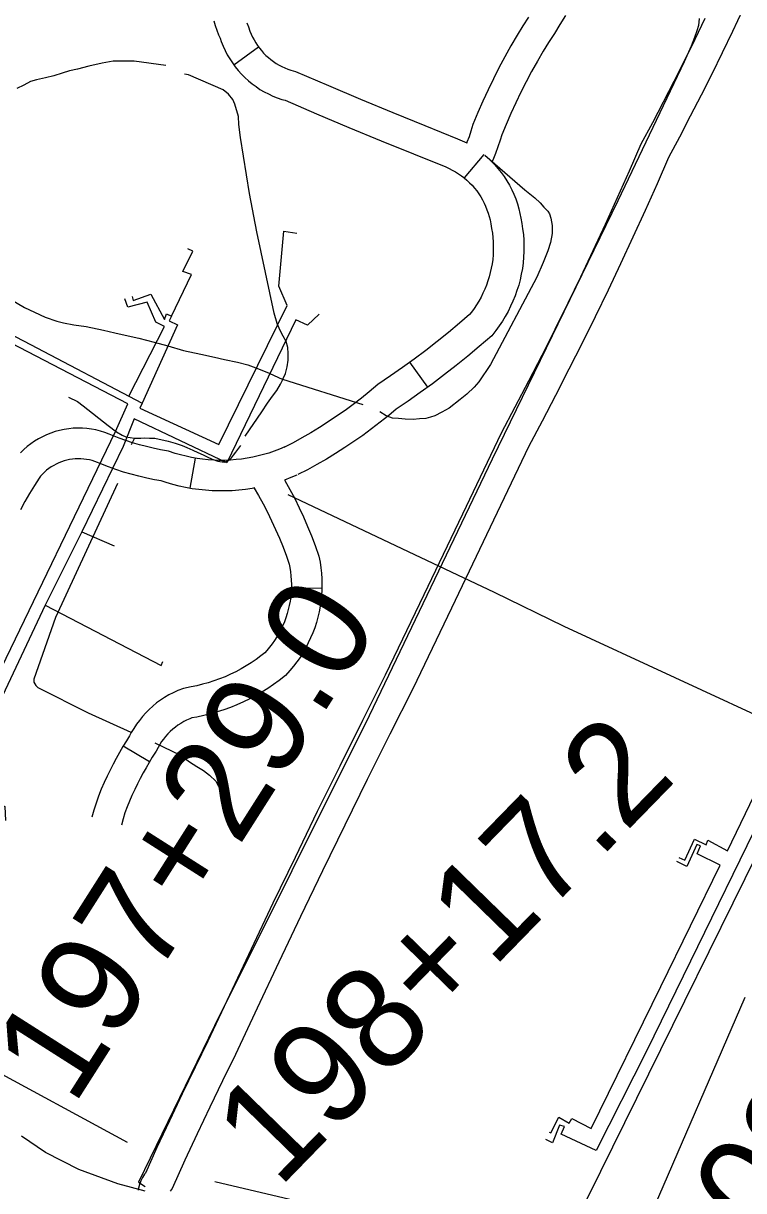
# Model space of a CAD drawing. Extents: x 3704301 to 3742427, y 506229 to 532009.
# Drawn here: x 3715113 to 3715819, y 522452 to 523596 of the extents above; entities that cross this region are included whole.
import ezdxf

# ---------------------------------------------------------------- set-up
doc = ezdxf.new("R2010")
doc.units = 0
for name, color, linetype in [('V-ROAD-CNTR', 7, 'Continuous'), ('V-SITE-OTLN', 7, 'Continuous'), ('V-SURV-IDEN', 7, 'Continuous'), ('V-TOPO-SHOR', 7, 'Continuous'), ('V-UTIL-LINE', 7, 'Continuous')]:
    doc.layers.add(name, color=color, linetype=linetype)

msp = doc.modelspace()

# ---------------------------------------------------------------- linework, layer by layer
at = {"layer": 'V-ROAD-CNTR'}
for p, q in [((3715343.5, 523572.9), (3715319.3, 523555.3)), ((3715564.4, 523467.7), (3715544.9, 523444.9)), ((3715509.3, 523239.7), (3715491.7, 523264)), ((3715276.2, 523140.5), (3715281.5, 523170.1)), ((3715405.6, 523042.2), (3715375.6, 523042.7)), ((3715236.3, 522872.3), (3715210.7, 522887.9))]:
    msp.add_line(p, q, dxfattribs=at)
for points in [[(3715817.9, 523609.2), (3715808.1, 523588.2), (3715798.1, 523567.3), (3715787.8, 523546.5), (3715777.4, 523525.8), (3715766.8, 523505.2), (3715756.1, 523484.6), (3715745.4, 523464.8), (3715734.2, 523439), (3715722.5, 523412.8), (3715710.5, 523386.6), (3715698.4, 523360.5), (3715686.1, 523334.6), (3715673.5, 523308.7), (3715660.8, 523282.9), (3715647.8, 523257.2), (3715634.7, 523231.6), (3715621.4, 523206.2), (3715608, 523181.2), (3715570.4, 523102.3), (3715532.6, 523023.2), (3715494.6, 522944.1), (3715472.2, 522899.5), (3715450, 522855), (3715428, 522810.4), (3715406.2, 522765.7), (3715384.6, 522720.9), (3715363.2, 522676), (3715342, 522631), (3715320.9, 522585.7), (3715308, 522559.8), (3715295.5, 522533.9), (3715283.2, 522507.9), (3715271.1, 522481.9), (3715258.6, 522454.1), (3715256.6, 522451.5)], [(3715781, 523601.1), (3715771.1, 523580.4), (3715761, 523559.9), (3715750.7, 523539.4), (3715740.2, 523519), (3715729.6, 523498.7), (3715718.4, 523477.9), (3715706.7, 523451.2), (3715695.1, 523425.1), (3715683.3, 523399.2), (3715671.2, 523373.3), (3715659, 523347.5), (3715646.6, 523321.9), (3715633.9, 523296.3), (3715621.1, 523270.8), (3715608.1, 523245.5), (3715594.8, 523220.2), (3715581.2, 523194.7), (3715543.4, 523115.3), (3715505.6, 523036.2), (3715467.7, 522957.3), (3715445.4, 522912.9), (3715423.1, 522868.3), (3715401, 522823.6), (3715379.2, 522778.8), (3715357.5, 522733.9), (3715336.1, 522688.8), (3715314.8, 522643.7), (3715293.8, 522598.7), (3715281.1, 522573), (3715268.4, 522546.9), (3715256, 522520.7), (3715243.8, 522494.3), (3715232.6, 522469.4), (3715231.7, 522468.3), (3715229.7, 522465), (3715228.1, 522461.7), (3715226.8, 522458.1), (3715225.8, 522454.5), (3715225.5, 522452.7)], [(3715299.7, 523598.8), (3715300.9, 523594.1), (3715302.4, 523589.5), (3715304.2, 523585), (3715305.7, 523581.8), (3715306.8, 523578.4), (3715308.6, 523574), (3715310.5, 523569.7), (3715312.7, 523565.5), (3715315.1, 523561.4), (3715317.7, 523557.5), (3715320.5, 523553.6), (3715323.4, 523550), (3715326.6, 523546.5), (3715329.9, 523543.1), (3715333.4, 523539.9), (3715337.1, 523537), (3715340.9, 523534.2), (3715344.8, 523531.5), (3715348.9, 523529.1), (3715353.1, 523527), (3715357.4, 523525), (3715361.8, 523523.2), (3715366.2, 523521.7), (3715369.5, 523520.8), (3715400.2, 523507.7), (3715431.8, 523494.3), (3715463.5, 523481.2), (3715495.3, 523468.2), (3715526.9, 523455.5), (3715530.2, 523454.1), (3715533.4, 523452.5), (3715536.5, 523450.8), (3715539.4, 523448.9), (3715542.3, 523446.9), (3715544.7, 523445), (3715545.1, 523444.7), (3715547.8, 523442.4), (3715550.4, 523440), (3715552.8, 523437.5), (3715555.1, 523434.8), (3715557.3, 523432.1), (3715559.4, 523429.2), (3715561.3, 523426.3), (3715563, 523423.2), (3715564.7, 523420.1), (3715566.1, 523416.9), (3715567.4, 523413.6), (3715568.6, 523410.3), (3715569.6, 523406.9), (3715570.4, 523403.5), (3715571.1, 523399.6), (3715572, 523395), (3715572.7, 523390.7), (3715573.2, 523386.4), (3715573.5, 523382.1), (3715573.6, 523377.8), (3715573.6, 523373.5), (3715573.4, 523369.2), (3715573, 523364.9), (3715572.4, 523360.6), (3715571.6, 523356.3), (3715570.7, 523352.1), (3715569.6, 523347.9), (3715568.3, 523343.8), (3715566.9, 523339.7), (3715565.3, 523335.7), (3715563.5, 523331.8), (3715561.6, 523327.9), (3715559.5, 523324.1), (3715557.2, 523320.4), (3715554.9, 523316.8), (3715552.3, 523313.3), (3715550.3, 523310.8), (3715540.5, 523302.4), (3715529.6, 523293.3), (3715518.6, 523284.4), (3715507.4, 523275.7), (3715496, 523267.1), (3715484.5, 523258.8), (3715472.9, 523250.6), (3715460.4, 523242.1), (3715452, 523235.1), (3715444.2, 523228.8), (3715436.3, 523222.8), (3715428.2, 523216.8), (3715420, 523211.1), (3715411.7, 523205.6), (3715403.2, 523200.2), (3715394.7, 523195), (3715386, 523190), (3715377.2, 523185.2), (3715368.1, 523180.6)], [(3715331.8, 523596.8), (3715333.6, 523592.8), (3715335, 523588.7), (3715336.2, 523585.7), (3715337.5, 523582.8), (3715339, 523580), (3715340.6, 523577.2), (3715342.3, 523574.5), (3715344.2, 523572), (3715346.2, 523569.5), (3715348.4, 523567.1), (3715350.6, 523564.8), (3715353, 523562.7), (3715355.5, 523560.7), (3715358.1, 523558.8), (3715360.7, 523557), (3715363.5, 523555.4), (3715366.3, 523553.9), (3715369.2, 523552.5), (3715372.2, 523551.4), (3715375.2, 523550.3), (3715379.6, 523549.1), (3715411.9, 523535.3), (3715443.4, 523522), (3715475, 523508.9), (3715506.6, 523496), (3715538.6, 523483.2), (3715543, 523481.2), (3715547.5, 523479), (3715547.8, 523478.8)], [(3715608.1, 523602.3), (3715602.6, 523593.7), (3715596.9, 523584.8), (3715590.7, 523574.1), (3715584.8, 523563.5), (3715579.2, 523552.8), (3715573.7, 523542), (3715568.5, 523531.1), (3715563.4, 523520.1), (3715558.6, 523509), (3715553.7, 523497.2), (3715551.7, 523490.6), (3715549.9, 523485.1), (3715547.8, 523479.7), (3715547.5, 523479)], [(3715644.4, 523604), (3715639, 523595.2), (3715633.5, 523586.3), (3715627.9, 523577.5), (3715622.5, 523569.1), (3715616.8, 523559.3), (3715611.2, 523549.2), (3715605.8, 523539), (3715600.6, 523528.7), (3715595.6, 523518.3), (3715590.8, 523507.8), (3715586.2, 523497.2), (3715582, 523487.1), (3715580.3, 523481.6), (3715578.1, 523475.1), (3715575.7, 523468.6), (3715573.1, 523462.3), (3715572.3, 523460.5)], [(3715571.5, 523461.3), (3715574.9, 523457.8), (3715578.2, 523454.1), (3715581.3, 523450.2), (3715584.2, 523446.1), (3715586.9, 523441.9), (3715589.4, 523437.6), (3715591.7, 523433.2), (3715593.7, 523428.7), (3715595.6, 523424.1), (3715597.2, 523419.4), (3715598.6, 523414.6), (3715599.7, 523409.8), (3715600.6, 523405.3), (3715601.6, 523400.2), (3715602.4, 523394.7), (3715603.1, 523389.2), (3715603.5, 523383.7), (3715603.7, 523378.1), (3715603.6, 523372.5), (3715603.3, 523367), (3715602.8, 523361.5), (3715602.1, 523355.9), (3715601.1, 523350.5), (3715599.9, 523345), (3715598.5, 523339.7), (3715596.8, 523334.4), (3715595, 523329.1), (3715592.9, 523324), (3715590.6, 523318.9), (3715588.1, 523313.9), (3715585.4, 523309), (3715582.6, 523304.3), (3715579.5, 523299.7), (3715576.2, 523295.2), (3715572.1, 523289.9), (3715559.9, 523279.5), (3715548.6, 523270.1), (3715537.2, 523260.9), (3715525.6, 523251.9), (3715513.9, 523243), (3715502, 523234.4), (3715490, 523225.9), (3715478.5, 523218.2), (3715471.1, 523211.9), (3715462.8, 523205.2), (3715454.3, 523198.7), (3715445.7, 523192.4), (3715436.9, 523186.3), (3715428, 523180.4), (3715419, 523174.7), (3715409.9, 523169.2), (3715400.6, 523163.8), (3715391.3, 523158.7), (3715381.9, 523153.9)], [(3715369.2, 523181.1), (3715363.9, 523178.8), (3715358.8, 523176.9), (3715353.6, 523175.1), (3715348.3, 523173.6), (3715343, 523172.2), (3715343.1, 523172.2), (3715337.7, 523171), (3715332.3, 523170), (3715326.8, 523169.2), (3715321.4, 523168.6), (3715315.9, 523168.1), (3715310.4, 523167.9), (3715304.9, 523167.9), (3715299.5, 523168.1), (3715294, 523168.4), (3715288.5, 523169), (3715283.1, 523169.8), (3715277.7, 523170.7), (3715272.3, 523171.9), (3715267, 523173.2), (3715261.7, 523174.7), (3715255.2, 523176.9), (3715247.1, 523178.3), (3715240.2, 523179.8), (3715233.4, 523181.4), (3715226.6, 523183.2), (3715219.9, 523185.2), (3715213.2, 523187.4), (3715206.6, 523189.7), (3715200.2, 523192.2), (3715196.8, 523193.7), (3715192.6, 523195.3), (3715188.3, 523196.6), (3715183.9, 523197.7), (3715179.5, 523198.5), (3715175.1, 523199.1), (3715170.6, 523199.4), (3715166.1, 523199.5), (3715161.6, 523199.3), (3715157.2, 523198.9), (3715152.7, 523198.2), (3715148.3, 523197.3), (3715144, 523196.1), (3715139.8, 523194.7), (3715135.6, 523193), (3715131.5, 523191.1), (3715127.6, 523189), (3715123.7, 523186.7), (3715120, 523184.1), (3715116.5, 523181.4), (3715113.1, 523178.4), (3715109.9, 523175.3)], [(3715339.9, 523140.9), (3715337.2, 523140.4), (3715330.7, 523139.4), (3715324.2, 523138.7), (3715317.6, 523138.2), (3715311.1, 523137.9), (3715304.5, 523137.9), (3715298, 523138.1), (3715291.4, 523138.6), (3715284.9, 523139.2), (3715278.4, 523140.1), (3715271.9, 523141.3), (3715265.5, 523142.7), (3715259.2, 523144.3), (3715252.8, 523146.1), (3715247.9, 523147.7), (3715241.4, 523148.9), (3715233.7, 523150.5), (3715226.1, 523152.3), (3715218.5, 523154.3), (3715211, 523156.5), (3715203.5, 523159), (3715196.1, 523161.6), (3715188.7, 523164.5), (3715185.5, 523165.9), (3715182.9, 523166.9), (3715180.2, 523167.7), (3715177.5, 523168.4), (3715174.8, 523168.9), (3715172, 523169.2), (3715169.2, 523169.4), (3715166.5, 523169.5), (3715163.7, 523169.4), (3715160.9, 523169.1), (3715158.1, 523168.7), (3715155.4, 523168.1), (3715152.7, 523167.4), (3715150.1, 523166.5), (3715147.5, 523165.5), (3715145, 523164.3), (3715142.5, 523163), (3715140.1, 523161.5), (3715137.8, 523159.9), (3715135.6, 523158.2), (3715133.5, 523156.4), (3715131.5, 523154.4), (3715129.7, 523152.4), (3715128.2, 523150.5), (3715123.6, 523143.4), (3715118.9, 523135.5), (3715114.3, 523127.6), (3715109.9, 523119.5)], [(3715369.1, 523148.7), (3715369.3, 523148.3), (3715374.2, 523139.5), (3715378.9, 523130.6), (3715383.3, 523121.5), (3715387.5, 523112.4), (3715391.5, 523103.2), (3715395.3, 523093.8), (3715398.9, 523084.4), (3715402.5, 523074.1), (3715403.7, 523068), (3715404.5, 523062.7), (3715405.1, 523057.3), (3715405.5, 523051.9), (3715405.6, 523046.4), (3715405.5, 523041), (3715405.2, 523035.6), (3715404.7, 523030.2), (3715403.9, 523024.9), (3715402.9, 523019.5), (3715401.7, 523014.3), (3715400.2, 523009), (3715398.5, 523003.9), (3715396.6, 522998.8), (3715394.5, 522993.8), (3715392.2, 522988.9), (3715389.7, 522984.1), (3715387, 522979.4), (3715384.1, 522974.8), (3715381, 522970.4), (3715377.7, 522966.1), (3715374.2, 522961.9), (3715369.9, 522957.2), (3715363.7, 522952.3), (3715358.2, 522948.3), (3715352.5, 522944.4), (3715346.7, 522940.8), (3715340.7, 522937.3), (3715334.7, 522934.1), (3715328.5, 522931.1), (3715322.2, 522928.3), (3715315.9, 522925.7), (3715309.4, 522923.4), (3715302.9, 522921.3), (3715296.3, 522919.4), (3715289.6, 522917.7), (3715282.9, 522916.3), (3715277.9, 522915.4), (3715275.9, 522914.6), (3715272.9, 522913.3), (3715270, 522911.8), (3715267.2, 522910.1), (3715264.4, 522908.3), (3715261.8, 522906.4), (3715259.3, 522904.3), (3715256.8, 522902.1), (3715254.5, 522899.8), (3715252.3, 522897.3), (3715250.3, 522894.8), (3715248.3, 522892.2), (3715246.5, 522889.4), (3715244.9, 522886.6), (3715242.9, 522882.8), (3715239.2, 522877), (3715236.1, 522871.9), (3715233.1, 522866.7), (3715230.2, 522861.5), (3715227.4, 522856.2), (3715224.7, 522850.8), (3715222, 522845.3), (3715219.2, 522839.5), (3715216.7, 522833.9), (3715214.5, 522828.2), (3715212.4, 522822.5), (3715210.6, 522816.6), (3715208.9, 522810.4)], [(3715380.8, 523153.4), (3715375, 523151), (3715368.9, 523148.6), (3715368.8, 523148.6)], [(3715339, 523140.7), (3715343.3, 523133.5), (3715347.8, 523125.3), (3715352.1, 523117), (3715356.2, 523108.6), (3715360.1, 523100.1), (3715363.9, 523091.6), (3715367.4, 523082.9), (3715370.7, 523074.1), (3715373.5, 523066.2), (3715374.2, 523062.8), (3715374.8, 523058.7), (3715375.2, 523054.6), (3715375.5, 523050.5), (3715375.6, 523046.3), (3715375.6, 523042.2), (3715375.3, 523038), (3715374.9, 523033.9), (3715374.3, 523029.8), (3715373.5, 523025.7), (3715372.6, 523021.7), (3715371.5, 523017.7), (3715370.2, 523013.7), (3715368.7, 523009.8), (3715367.1, 523006), (3715365.4, 523002.3), (3715363.4, 522998.6), (3715361.4, 522995), (3715359.1, 522991.5), (3715356.7, 522988.1), (3715354.2, 522984.8), (3715351.6, 522981.6), (3715349.4, 522979.2), (3715345.6, 522976.3), (3715340.9, 522972.8), (3715336.1, 522969.6), (3715331.2, 522966.5), (3715326.2, 522963.6), (3715321, 522960.8), (3715315.8, 522958.3), (3715310.5, 522955.9), (3715305.1, 522953.7), (3715299.6, 522951.8), (3715294.1, 522950), (3715288.5, 522948.4), (3715282.9, 522947), (3715277.2, 522945.8), (3715269.7, 522944.4), (3715264.1, 522942.2), (3715259.7, 522940.2), (3715255.5, 522938), (3715251.3, 522935.6), (3715247.3, 522932.9), (3715243.4, 522930.1), (3715239.7, 522927.1), (3715236.1, 522923.8), (3715232.7, 522920.4), (3715229.5, 522916.9), (3715226.5, 522913.1), (3715223.7, 522909.3), (3715221, 522905.2), (3715218.6, 522901.1), (3715216.9, 522897.8), (3715213.8, 522892.9), (3715210.3, 522887.3), (3715207, 522881.6), (3715203.8, 522875.8), (3715200.7, 522870), (3715197.8, 522864.1), (3715195, 522858.4), (3715192, 522852.1), (3715189, 522845.5), (3715186.4, 522838.8), (3715184, 522831.9), (3715181.8, 522825), (3715180, 522818.3)]]:
    msp.add_lwpolyline(points, dxfattribs=at)
msp.add_arc((3823298.2, 700746.6), 206961.4, 238.554724, 238.931243, dxfattribs=at)
at = {"layer": 'V-SITE-OTLN'}
for p, q in [((3715820.3, 522641.5), (3715694.8, 522352.1)), ((3715134.4, 522489.5), (3715110.9, 522505.5)), ((3715167.1, 522472.8), (3715134.4, 522489.5)), ((3715205.5, 522458.9), (3715167.1, 522472.8)), ((3715232.3, 522451.6), (3715205.5, 522458.9))]:
    msp.add_line(p, q, dxfattribs=at)
at = {"layer": 'V-TOPO-SHOR'}
for p, q in [((3715445.9, 523222.2), (3715367.2, 523247.2)), ((3715221.9, 523189.6), (3715218.6, 523183.2))]:
    msp.add_line(p, q, dxfattribs=at)
for points in [[(3715775.6, 523600.9), (3715774.7, 523594), (3715773.2, 523589), (3715770.9, 523582.3), (3715767.7, 523573.9), (3715760.9, 523558.5), (3715695.6, 523422.2), (3715572.4, 523169), (3715451.8, 522917.5), (3715300.2, 522613.7), (3715225.8, 522460.4), (3715232.3, 522456.2)], [(3715252.5, 523555), (3715221.3, 523559.3), (3715200.7, 523559.2), (3715189.9, 523557.2), (3715177, 523554.4), (3715165.7, 523551.2), (3715158.1, 523549.7), (3715150.7, 523547.3), (3715142.6, 523544.8), (3715134.4, 523542.9), (3715125.6, 523540.9), (3715119.7, 523539.1), (3715113.2, 523535.8), (3715106.5, 523532.3)], [(3715330.3, 523191.7), (3715346.5, 523215.5), (3715352.1, 523224.1), (3715357.1, 523230.7), (3715361.2, 523236.3), (3715365, 523242.5), (3715367.2, 523247.2), (3715367.7, 523248.2), (3715369.7, 523253), (3715371.5, 523259.5), (3715372.4, 523266), (3715372.6, 523272.7), (3715372.2, 523278.6), (3715370.4, 523284.4), (3715367.7, 523289.7), (3715364.5, 523295.1), (3715361.7, 523302.1), (3715358.7, 523312.1), (3715341.8, 523391.8), (3715334.4, 523429.5), (3715325.6, 523484.3), (3715324.1, 523497.1), (3715323.7, 523505), (3715320.2, 523517), (3715318.3, 523521.6), (3715313.8, 523526.9), (3715308.6, 523531), (3715274.6, 523545.8), (3715270.9, 523546.5)], [(3715565.3, 523467.1), (3715604.4, 523432.9), (3715614.4, 523425.3), (3715619.7, 523420.2), (3715623.3, 523416.2), (3715627, 523412.1), (3715628.6, 523409.5), (3715630, 523405.3), (3715631.4, 523398.1), (3715631.3, 523390.1), (3715629.8, 523381.3), (3715627.1, 523373.2), (3715622.4, 523361.9), (3715616.3, 523347.6), (3715570.9, 523261.8), (3715559.3, 523244.9), (3715554.7, 523239.8), (3715547.6, 523232.7), (3715541.1, 523227.4), (3715530.4, 523219), (3715523.2, 523215), (3715516.3, 523211.5), (3715511.9, 523210.1), (3715507.5, 523209), (3715501.2, 523208.5), (3715495, 523207.9), (3715487.2, 523208.3), (3715480.5, 523208.9), (3715474.8, 523209.4), (3715468.5, 523211.5), (3715462.2, 523215.4)], [(3715099.6, 523326.2), (3715113.9, 523317.8), (3715123.6, 523313), (3715134.1, 523308.2), (3715145.7, 523304.2), (3715152.2, 523302.8), (3715162.1, 523300.9), (3715174.3, 523299), (3715191.5, 523295.4), (3715202.4, 523293), (3715209.5, 523291.2), (3715226.1, 523287.6), (3715241, 523283.9), (3715254.5, 523280), (3715269.9, 523275.6), (3715286.7, 523272), (3715300.1, 523269.2), (3715310, 523266.9), (3715322.6, 523264.1), (3715332.8, 523261.4), (3715343.5, 523257.7), (3715353.9, 523253.3), (3715367.2, 523247.2)], [(3715157, 523230), (3715165.9, 523225.5), (3715171.4, 523221.4), (3715196, 523202.1), (3715204.1, 523195.8), (3715209.6, 523192.5), (3715213.4, 523190.9), (3715221.9, 523189.6), (3715228.1, 523189.6), (3715231.8, 523190), (3715236.6, 523189.8), (3715241.6, 523189.6), (3715254.9, 523186.7), (3715261.7, 523184.7), (3715268.4, 523182.4), (3715273.2, 523180.4), (3715278.8, 523177.9), (3715283.8, 523175.7), (3715289.1, 523173.2), (3715293, 523171.4), (3715297.9, 523169.2), (3715303.6, 523167.2), (3715309.7, 523166.3), (3715313.8, 523167.9), (3715316.8, 523170.3), (3715318.9, 523172.9), (3715321.2, 523176), (3715325.9, 523182.5)], [(3715205.2, 523145.2), (3715144.4, 523013.8), (3715123.1, 522953.4), (3715122.9, 522950.5), (3715124.9, 522947.2), (3715127, 522945.4), (3715176.2, 522920.5), (3715218.2, 522901.5)], [(3715241.7, 522891.2), (3715266.8, 522878.9), (3715275.7, 522872.5), (3715283, 522867.9), (3715289.3, 522863.8), (3715295.3, 522859.3), (3715301.6, 522853.5), (3715304, 522848.6)]]:
    msp.add_lwpolyline(points, dxfattribs=at)
at = {"layer": 'V-UTIL-LINE'}
for points in [[(3714432.5, 523530.6), (3714442.3, 523552.8), (3714456.8, 523544.7), (3714459.6, 523549.6), (3714629.8, 523463.1), (3714718.6, 523417.2), (3714897.2, 523325.4), (3714900.8, 523331.4), (3714904.8, 523330), (3714948.2, 523406.3), (3714954.2, 523402.7), (3714940.9, 523375.9), (3714969.8, 523359.6), (3715119.9, 523281.5), (3715229.4, 523223.9), (3715227, 523219), (3715304.4, 523183.5), (3715371.3, 523319.7), (3715363.3, 523338.8), (3715368.3, 523392.7), (3715380.9, 523390.5)], [(3715300.4, 522461.1), (3715638, 522381.6), (3715650.5, 522412.1), (3715661.1, 522435.6), (3715667.4, 522447.3), (3715879.5, 522877.3), (3716011.5, 523149.5), (3716149.7, 523426.8), (3716125.9, 523444.7)], [(3715016.4, 522987.3), (3715086.8, 522955.7), (3715203.1, 523196.2), (3715215.1, 523223.3), (3715018.7, 523325.2), (3714938.9, 523366), (3714866.1, 523237.4), (3714810.4, 523134.3), (3714659.2, 523216.9), (3714640.9, 523196.9), (3714628.4, 523209.9), (3714624.8, 523206.8)], [(3715258, 523309.1), (3715277.7, 523350.2), (3715269, 523353.1), (3715278.8, 523372.9), (3715274.1, 523375.3)], [(3715219.5, 523328.6), (3715220.4, 523324.7), (3715237.8, 523330.8), (3715251.2, 523306.1), (3715253.1, 523311.5), (3715258, 523309.1), (3715255.9, 523304.6), (3715263.8, 523300.8), (3715229.4, 523223.9)], [(3715216.3, 523230.8), (3715251.2, 523299.2), (3715242.6, 523303.3), (3715234.3, 523323.1), (3715215.3, 523317.9), (3715212.2, 523326.1)], [(3715402.7, 523311.1), (3715391.3, 523300.3), (3715380.1, 523305.8), (3715312.2, 523165.4), (3715221.3, 523208.7), (3715210.7, 523181.6), (3715170, 523097.8), (3715201.8, 523084)], [(3715860.8, 522904.5), (3715643, 523005.1), (3715574.7, 523038.4), (3715490.3, 523078.3), (3715372.6, 523134.2)], [(3715170, 523097.8), (3715134.2, 523026.1), (3715247.9, 522967), (3715249.6, 522970.9)], [(3715755.6, 522778.8), (3715761.6, 522776.1), (3715770.9, 522796.6), (3715782.2, 522791.2), (3715783.9, 522795.5), (3715803.2, 522785.2), (3715860.1, 522903.2), (3715932.9, 523049.7), (3715909.3, 523059.7), (3715912, 523066.4), (3715906.9, 523068.8), (3715897.2, 523050.1), (3715893.5, 523051.9)], [(3715134.2, 523026.1), (3715050.6, 522848.8), (3715094.7, 522828.6), (3715095.1, 522814.8)], [(3715214.9, 522499.4), (3715072.2, 522576.4), (3714967.9, 522754.4), (3714976.3, 522769.7), (3714902.2, 522891)], [(3715918.6, 522765.5), (3715911.6, 522769), (3715919.4, 522786.3), (3715846.2, 522825.7), (3715840.3, 522816.4), (3715836.1, 522818.2), (3715766.9, 522676.9), (3715723.8, 522588.7), (3715674.6, 522491.4), (3715640.3, 522507.4), (3715643.4, 522515), (3715638.4, 522516.3), (3715631.8, 522499), (3715625, 522502.2)], [(3715628.3, 522509.5), (3715630, 522508.7), (3715637.9, 522524.1), (3715648, 522518.2), (3715650.5, 522523), (3715669.6, 522513), (3715737.9, 522652.2), (3715796.2, 522771), (3715773.6, 522782.1), (3715776.9, 522790), (3715773.1, 522791.5), (3715763.4, 522769.7), (3715753.5, 522774.7)]]:
    msp.add_lwpolyline(points, dxfattribs=at)

# ---------------------------------------------------------------- texts
at = {"layer": 'V-SURV-IDEN'}
for s, rotation, p in [('197+29.0', 57.5331, (3715161.9, 522534.1)), ('198+17.2', 45.7742, (3715363.2, 522453.5)), ('203+09.9', 52.2378, (3715795.4, 522336.3))]:
    msp.add_text(s, height=100, rotation=rotation, dxfattribs=at).set_placement(p)

doc.saveas('drawing.dxf')
